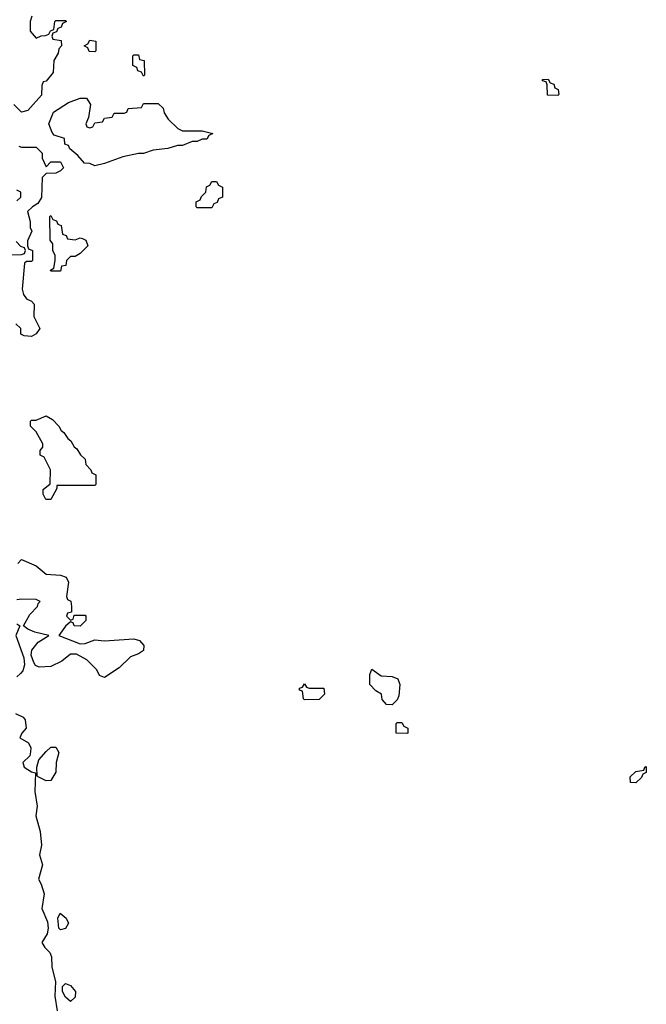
# Model space of a CAD drawing. Header units: inches. Extents: x 2601469 to 2753575, y 449403 to 582909.
# Tile 285 of 350: x 2660362 to 2662933, y 531537 to 535578. Entities that reach past the tile are written whole.
import ezdxf

# ---------------------------------------------------------------- set-up
doc = ezdxf.new("R2010")
doc.units = ezdxf.units.IN
doc.header["$MEASUREMENT"] = 0
doc.layers.add('C6563', color=7, linetype='Continuous')

msp = doc.modelspace()

# ---------------------------------------------------------------- linework, layer by layer
at = {"layer": 'C6563', "color": 4, "elevation": 12}
for points in [[(2660411.6, 535591.6), (2660404.7, 535570), (2660404.7, 535530), (2660430, 535502), (2660450, 535512), (2660467.3, 535512.7), (2660482, 535518), (2660488, 535532), (2660502, 535538), (2660506, 535570), (2660510, 535574), (2660550, 535574), (2660554, 535570), (2660538, 535562), (2660532.7, 535547.3), (2660518, 535542), (2660512.7, 535527.3), (2660498, 535522), (2660494, 535510), (2660498, 535498), (2660532.7, 535492.7), (2660534, 535470), (2660522, 535458), (2660519.6, 535440.4), (2660502, 535410), (2660499.6, 535360.4), (2660470, 535326), (2660458, 535322), (2660452.7, 535307.3), (2660451.6, 535268.4), (2660395.3, 535204.7), (2660370, 535198), (2660338, 535230)], [(2660358, 535058), (2660370, 535054), (2660430, 535054), (2660454, 535030), (2660454, 535010), (2660470, 534974), (2660490, 534994), (2660530, 534994), (2660542, 534970), (2660530, 534958), (2660510, 534948), (2660470, 534946), (2660454, 534930), (2660451.6, 534848.4), (2660436.9, 534823.1), (2660414, 534810), (2660394, 534790), (2660404.7, 534750), (2660405.4, 534725.4), (2660412, 534710), (2660394, 534670), (2660394, 534650), (2660398, 534638), (2660414, 534630), (2660414, 534590), (2660410, 534586), (2660390, 534586), (2660382, 534578), (2660371.6, 534471.6), (2660378, 534450), (2660390, 534432), (2660410, 534422), (2660422, 534410), (2660419.6, 534359.6), (2660444.7, 534310), (2660430, 534288), (2660410, 534278), (2660380.4, 534280.4), (2660367.3, 534287.3), (2660366, 534310), (2660346, 534330)], [(2660350, 534834), (2660366, 534850), (2660366, 534870), (2660350, 534878)], [(2660307.3, 534612.7), (2660370, 534614), (2660382, 534618), (2660386, 534630), (2660382, 534642), (2660367.3, 534647.3), (2660347.3, 534667.3)], [(2660354, 533346), (2660370, 533362), (2660430, 533336), (2660470, 533302), (2660530, 533298), (2660552, 533290), (2660562, 533270), (2660554, 533210), (2660558, 533198), (2660571.6, 533191.6), (2660574, 533170), (2660574, 533146), (2660558, 533142), (2660554, 533130), (2660570, 533114), (2660582, 533118), (2660586, 533134), (2660630, 533134), (2660634, 533130), (2660632.7, 533112.7), (2660610, 533089.3), (2660586, 533090), (2660582, 533102), (2660570, 533106), (2660550, 533088.7), (2660522, 533050), (2660610, 533016.3), (2660630, 533018), (2660670, 533032.4), (2660710, 533028.4), (2660830, 533036.4), (2660854, 533030), (2660870.6, 533010), (2660870, 532988.7), (2660850, 532975.3), (2660816.9, 532963.1), (2660770, 532918), (2660710, 532878), (2660690, 532886), (2660678, 532910), (2660638, 532950), (2660594.5, 532974.5), (2660570, 532974), (2660534.7, 532945.3), (2660490, 532923.6), (2660441.2, 532921.2), (2660427, 532927), (2660419.5, 532939.5), (2660409.4, 532969.4), (2660411.6, 532990), (2660437.1, 533022.9), (2660482, 533050), (2660423.6, 533063.6), (2660396, 533076), (2660378, 533090), (2660403.2, 533136.8), (2660435.3, 533170), (2660438, 533182), (2660446, 533190), (2660430, 533198), (2660370, 533199.3), (2660350, 533197.2)], [(2660350, 533098), (2660362, 533090), (2660346, 533050), (2660378.3, 532958.3), (2660381.3, 532930), (2660374.6, 532905.4), (2660365.7, 532894.3), (2660350, 532880.9)], [(2660344.7, 532730), (2660375.9, 532715.9), (2660384.6, 532704.6), (2660388.7, 532670), (2660370.6, 532650), (2660362, 532630), (2660398, 532610), (2660407.2, 532590), (2660406.9, 532573.1), (2660403, 532557), (2660374.8, 532530), (2660381, 532510), (2660410, 532491.3), (2660426.4, 532486.4), (2660423.9, 532410), (2660433, 532350), (2660428.5, 532310), (2660445.5, 532245.5), (2660451, 532190), (2660443.8, 532150), (2660455.5, 532110), (2660439.1, 532050), (2660450.4, 532030.4), (2660462, 531990), (2660452.7, 531930), (2660475.8, 531875.8), (2660479.3, 531850), (2660474.2, 531825.8), (2660453.4, 531790), (2660464.9, 531770), (2660485.5, 531750), (2660492.5, 531732.5), (2660493.4, 531690), (2660508.5, 531630), (2660506.4, 531570), (2660516.3, 531510)]]:
    msp.add_lwpolyline(points, dxfattribs=at)
for points in [[(2660670, 535446), (2660647.3, 535447.3), (2660642, 535462), (2660626, 535470), (2660642, 535478), (2660650, 535494), (2660674, 535490), (2660674, 535450)], [(2660870, 535346), (2660862, 535362), (2660847.3, 535367.3), (2660842, 535382), (2660826, 535390), (2660826, 535430), (2660830, 535434), (2660850, 535434), (2660854, 535414), (2660872, 535410), (2660874, 535350)], [(2662570, 535266), (2662527.3, 535267.3), (2662526, 535310), (2662522, 535322), (2662507.3, 535327.3), (2662507.3, 535332.7), (2662530, 535334), (2662538, 535318), (2662552.7, 535312.7), (2662558, 535298), (2662571.6, 535291.6), (2662574, 535270)], [(2660650, 535134), (2660662, 535138), (2660670, 535154), (2660702, 535158), (2660710, 535174), (2660742, 535178), (2660750, 535194), (2660790, 535194), (2660802, 535198), (2660807.3, 535212.7), (2660862, 535218), (2660870, 535234), (2660930, 535234), (2660950, 535214), (2660955.3, 535195.3), (2660971.3, 535170), (2661011.1, 535131.1), (2661030, 535122), (2661110, 535122), (2661154, 535110), (2661138, 535102), (2661130, 535088), (2661110, 535088), (2661090, 535078), (2661070, 535078), (2661030, 535062), (2661010, 535062), (2660970, 535049), (2660910, 535042), (2660870, 535028.7), (2660850, 535028.7), (2660785.4, 535014.6), (2660710, 534988), (2660670, 534978), (2660650, 534988), (2660628.4, 534988.4), (2660600.4, 535020.4), (2660567.3, 535047.3), (2660562, 535062), (2660547.3, 535067.3), (2660546, 535090), (2660503.1, 535103.1), (2660494.6, 535114.6), (2660482, 535150), (2660501.2, 535198.8), (2660562, 535238), (2660610, 535256), (2660636, 535256), (2660652, 535230), (2660643.6, 535176.4), (2660634, 535150), (2660638, 535138)], [(2661090, 534806), (2661086, 534810), (2661086, 534830), (2661102, 534838), (2661107.3, 534852.7), (2661126, 534870), (2661128, 534892), (2661142, 534898), (2661150, 534914), (2661170, 534914), (2661178, 534898), (2661194, 534890), (2661194, 534850), (2661178, 534842), (2661172.7, 534827.3), (2661158, 534822), (2661150, 534806)], [(2660590, 534674), (2660610, 534682), (2660619.6, 534679.6), (2660632.7, 534672.7), (2660642, 534650), (2660610, 534618), (2660590, 534606), (2660570, 534606), (2660554, 534590), (2660551.1, 534568.9), (2660534, 534566), (2660530, 534546), (2660490, 534546), (2660488, 534550), (2660502, 534558), (2660508, 534590), (2660508, 534610), (2660498, 534630), (2660498, 534658), (2660487.3, 534672.7), (2660486, 534770), (2660490, 534774), (2660498, 534758), (2660512.7, 534752.7), (2660518, 534738), (2660532.7, 534732.7), (2660538, 534698), (2660552.7, 534692.7), (2660558, 534678)], [(2660490, 533608.7), (2660469.1, 533609.1), (2660458, 533630), (2660458, 533650), (2660487.3, 533672.7), (2660488, 533730), (2660462, 533782), (2660446, 533790), (2660446, 533810), (2660456.4, 533823.6), (2660456.4, 533836.4), (2660430, 533886), (2660406, 533910), (2660406, 533930), (2660410, 533934), (2660430, 533934), (2660470, 533952), (2660496.9, 533936.9), (2660522, 533910), (2660531.6, 533891.6), (2660543.6, 533883.6), (2660559.6, 533859.6), (2660572, 533850), (2660585.4, 533825.4), (2660596.9, 533816.9), (2660611.6, 533791.6), (2660630, 533774), (2660632.7, 533752.7), (2660654, 533730), (2660658, 533718), (2660674, 533710), (2660674, 533670), (2660670, 533666), (2660514, 533666), (2660514, 533654)], [(2661890, 532766), (2661867.3, 532767.3), (2661848.4, 532788.4), (2661846, 532810), (2661823.1, 532823.1), (2661798, 532850), (2661798, 532890), (2661807.3, 532912.7), (2661845.4, 532885.4), (2661890, 532882), (2661912.7, 532872.7), (2661922, 532850), (2661916.9, 532803.1), (2661910, 532786)], [(2661550, 532834), (2661610, 532834), (2661612, 532810), (2661590, 532788), (2661530, 532786), (2661526, 532790), (2661522, 532822), (2661510, 532826), (2661510, 532834), (2661522, 532838), (2661530, 532852), (2661538, 532838)], [(2661950, 532648), (2661906, 532650), (2661906, 532690), (2661910, 532694), (2661930, 532694), (2661938, 532678), (2661954, 532670), (2661954, 532650)], [(2660470, 532454), (2660438, 532470), (2660434, 532474), (2660432.3, 532510), (2660440.1, 532539.9), (2660470, 532574), (2660490, 532592), (2660510, 532592), (2660522, 532570), (2660511.1, 532528.9), (2660510.8, 532490), (2660490, 532455.3)], [(2662890, 532446), (2662867.3, 532447.3), (2662866, 532470), (2662890, 532492), (2662922, 532498), (2662926, 532510), (2662932.7, 532512.7), (2662931.6, 532488.4), (2662918, 532482), (2662912.7, 532467.3)], [(2660530, 531842), (2660522, 531850), (2660518, 531890), (2660528.4, 531911.6), (2660552, 531890), (2660562, 531870), (2660550, 531848.7)], [(2660570, 531548), (2660550, 531566), (2660538, 531590), (2660538, 531610), (2660550, 531622), (2660570, 531614), (2660591.3, 531590), (2660590, 531566)]]:
    msp.add_lwpolyline(points, close=True, dxfattribs=at)

doc.saveas('drawing.dxf')
